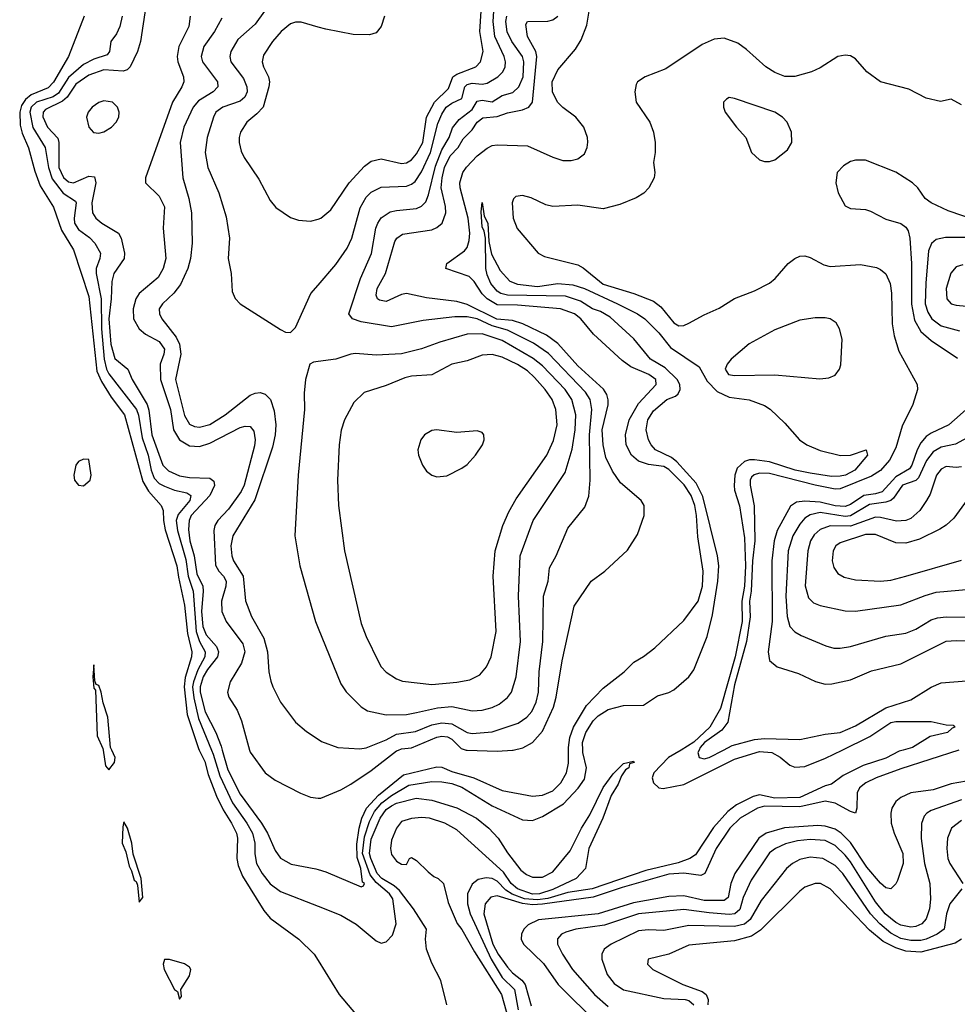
# Model space of a CAD drawing. Header units: inches. Extents: x 1305375 to 1407406, y 744550 to 841633.
# Tile 266 of 509: x 1368816 to 1372534, y 748991 to 752897. Entities that reach past the tile are written whole.
import ezdxf

# ---------------------------------------------------------------- set-up
doc = ezdxf.new("R2010")
doc.units = ezdxf.units.IN
doc.header["$MEASUREMENT"] = 0
for name, color, linetype in [('B3764', 7, 'Continuous'), ('B3765', 7, 'Continuous'), ('B3774', 7, 'Continuous'), ('B3775', 7, 'Continuous')]:
    doc.layers.add(name, color=color, linetype=linetype)

msp = doc.modelspace()

# ---------------------------------------------------------------- linework, layer by layer
at = {"layer": 'B3764', "color": 5}
for points, elevation in [([(1369146.8, 750000), (1369157.3, 749937.3), (1369170, 749921), (1369192.7, 749950), (1369195.1, 749970), (1369181.5, 750000)], 840), ([(1369528.2, 750000), (1369550, 749954.6), (1369563.3, 749903.3), (1369597.2, 749817.2), (1369622.7, 749762.7), (1369656.2, 749710), (1369675.6, 749670), (1369679.4, 749650), (1369677.1, 749570), (1369682.4, 749542.4), (1369699.3, 749499.3), (1369784, 749364), (1369810, 749332.9), (1369923.6, 749250), (1369984.6, 749190), (1370000, 749165)], 840), ([(1369577, 750000), (1369583.8, 749983.8), (1369610, 749898.1), (1369659.8, 749790), (1369716.8, 749710), (1369739.1, 749670), (1369749, 749631), (1369748.6, 749588.6), (1369755.2, 749550), (1369778.3, 749510), (1369809.7, 749469.7), (1369850, 749438.9), (1370000, 749380.5)], 860), ([(1369619.1, 750000), (1369641.1, 749921.1), (1369690, 749824.9), (1369774.8, 749710), (1369799, 749670), (1369830, 749601.3), (1369851, 749571), (1369892.6, 749547.4), (1369990, 749528.8), (1370000, 749525.8)], 880), ([(1369727.7, 750000), (1369730, 749991.6), (1369789.4, 749910), (1369830, 749880.9), (1369930, 749829.4), (1369970, 749813.5), (1370000, 749809.6)], 920)]:
    msp.add_lwpolyline(points, dxfattribs=dict(at, elevation=elevation))
at = {"layer": 'B3764', "color": 5, "elevation": 840}
for points in [[(1369230, 749715.3), (1369225.1, 749694.9), (1369223.2, 749630), (1369236.7, 749596.7), (1369250, 749538.8), (1369260.3, 749520.3), (1369270, 749484), (1369278.4, 749478.4), (1369283.8, 749463.8), (1369290, 749396), (1369304.7, 749415.3), (1369298, 749490), (1369267, 749587), (1369260.7, 749630), (1369244, 749690)], [(1369410, 749169.2), (1369390, 749168.7), (1369385.3, 749150), (1369389, 749130), (1369430, 749050.8), (1369442, 749042), (1369450, 749012), (1369458, 749022), (1369456, 749050), (1369490, 749104.7), (1369494.5, 749130), (1369490, 749139), (1369470, 749152.3)]]:
    msp.add_lwpolyline(points, close=True, dxfattribs=at)
at = {"layer": 'B3765', "color": 5}
for points, elevation in [([(1369316.6, 752950), (1369295.6, 752810), (1369283.9, 752770), (1369255.1, 752710), (1369242.4, 752697.6), (1369227.1, 752692.9), (1369150, 752698), (1369090, 752676.7), (1369039.5, 752640.5), (1369004.5, 752590), (1368986.7, 752573.3), (1368919.2, 752540.8), (1368909, 752530), (1368908, 752512), (1368926.7, 752470), (1368967.1, 752427.1), (1368971.3, 752410), (1368971.8, 752310), (1368990, 752271), (1369010, 752253.5), (1369030, 752249.5), (1369090, 752275.4), (1369113.7, 752273.7), (1369118.9, 752250), (1369102.9, 752170), (1369104.6, 752130), (1369117.8, 752110), (1369141.5, 752090), (1369208.5, 752050), (1369219.4, 752030), (1369232.5, 751970), (1369230.1, 751950), (1369189.8, 751890.2), (1369181.2, 751858.8), (1369179.1, 751790), (1369169.7, 751710), (1369177.3, 751610), (1369193.5, 751553.4), (1369244.7, 751510), (1369262.2, 751470), (1369321.4, 751370), (1369328.3, 751348.3), (1369340.2, 751250), (1369384.3, 751130), (1369406.9, 751106.9), (1369450, 751087.9), (1369490, 751080.9), (1369570, 751078.3), (1369586.3, 751066.3), (1369588.8, 751048.8), (1369570.1, 751010), (1369496.4, 750930), (1369487.9, 750910), (1369485.4, 750874.6), (1369491.6, 750830), (1369508.4, 750770), (1369518.2, 750698.2), (1369542.1, 750650), (1369544.3, 750630), (1369537.8, 750550), (1369542.4, 750490), (1369556.4, 750456.4), (1369596.4, 750410), (1369605.3, 750390), (1369600.8, 750370), (1369560.6, 750319.4), (1369543.8, 750290), (1369531.5, 750250), (1369531.6, 750230), (1369551.7, 750151.7), (1369594.2, 750070), (1369614.9, 750014.9), (1369619.1, 750000)], 880), ([(1369787.2, 752930), (1369750, 752879.5), (1369681.5, 752818.5), (1369653.1, 752770), (1369649.5, 752750), (1369653.8, 752730), (1369703.5, 752663.5), (1369717.1, 752630), (1369717.8, 752610), (1369709.6, 752590), (1369690, 752574), (1369622, 752550), (1369594.6, 752530), (1369584.5, 752510), (1369560.1, 752430), (1369551.6, 752370), (1369561.8, 752310), (1369606.4, 752210), (1369635, 752115), (1369647.8, 752030), (1369643.2, 751950), (1369655.2, 751890), (1369658.4, 751818.4), (1369670.4, 751790.4), (1369691, 751770), (1369850, 751667.7), (1369870, 751657.3), (1369890, 751656), (1369910, 751676), (1369970.9, 751810), (1370000, 751843.9)], 960), ([(1369072.2, 752910), (1369009.4, 752750), (1368950, 752649.4), (1368930, 752626.8), (1368861.8, 752598.2), (1368839.8, 752580.2), (1368823.4, 752556.6), (1368816.5, 752530), (1368818.2, 752478.2), (1368826, 752446), (1368851.8, 752388.2), (1368876.4, 752296.4), (1368897.5, 752237.5), (1368950, 752153.1), (1368981.9, 752061.9), (1369030, 751984.2), (1369090, 751799), (1369122.3, 751502.3), (1369141.2, 751461.2), (1369179.7, 751399.7), (1369232.1, 751330), (1369305.2, 751065.2), (1369327, 751027), (1369378, 750970), (1369385, 750950), (1369386.3, 750910), (1369393.4, 750873.4), (1369440.1, 750730), (1369445.5, 750685.5), (1369470, 750574.9), (1369481.5, 750461.5), (1369498.7, 750390), (1369497.7, 750370), (1369472.9, 750287.1), (1369468.2, 750250), (1369480.5, 750140.5), (1369525.6, 750005.5), (1369528.2, 750000)], 840), ([(1369223.1, 752910), (1369213.9, 752870), (1369199.9, 752840.1), (1369178.4, 752810), (1369172.7, 752770), (1369163.1, 752756.9), (1369110, 752740.7), (1369070, 752719.1), (1369010, 752667.1), (1368970, 752605.4), (1368949, 752591), (1368883.4, 752570), (1368862.3, 752550), (1368856.3, 752530), (1368869.2, 752469.2), (1368917.8, 752390), (1368930.8, 752310), (1368945, 752265), (1368988.3, 752208.3), (1369037.4, 752177.4), (1369040.8, 752170), (1369032.2, 752110), (1369034.1, 752090), (1369050, 752064.2), (1369093.1, 752033.1), (1369114, 752010), (1369136.2, 751970), (1369134.8, 751950), (1369120.3, 751910), (1369119.6, 751890), (1369139.5, 751790), (1369140.5, 751670), (1369151.5, 751550), (1369160.7, 751510), (1369170, 751491.5), (1369279.9, 751350), (1369288.1, 751328.1), (1369302.3, 751237.7), (1369326, 751170), (1369337.5, 751110), (1369350, 751078), (1369370, 751057), (1369390, 751046), (1369430.1, 751030), (1369479.4, 751019.4), (1369495.5, 751010), (1369491, 750990), (1369445.4, 750934.6), (1369437, 750910), (1369442.2, 750870), (1369475.7, 750755.7), (1369484.7, 750690), (1369504.3, 750630), (1369516, 750470), (1369529.8, 750429.8), (1369551.7, 750390), (1369550, 750370), (1369522.3, 750317.7), (1369505.1, 750270), (1369502.2, 750250), (1369506.5, 750206.5), (1369524.9, 750124.9), (1369577, 750000)], 860), ([(1369493, 752910), (1369487.4, 752870), (1369446.9, 752790), (1369440.5, 752750), (1369442.9, 752730), (1369465.4, 752670), (1369466.9, 752650), (1369459.5, 752630), (1369422.6, 752570), (1369314.9, 752270), (1369315.3, 752250), (1369370, 752196.3), (1369390, 752154.9), (1369385.8, 752070), (1369396.5, 751950), (1369385.2, 751910), (1369365.6, 751874.5), (1369290, 751811.3), (1369276.9, 751790), (1369266.1, 751750), (1369267.4, 751710), (1369290.4, 751670.4), (1369314.8, 751650), (1369370, 751619.9), (1369390.3, 751590.3), (1369388.4, 751570), (1369372.8, 751530), (1369374.7, 751470), (1369414.2, 751350), (1369426.9, 751270), (1369450.5, 751230.5), (1369490, 751206.8), (1369530, 751203.8), (1369570, 751217.5), (1369690, 751279.4), (1369710, 751284.3), (1369730, 751282.6), (1369744.7, 751264.7), (1369750.1, 751230.1), (1369746.8, 751206.8), (1369706.9, 751050), (1369694.9, 751025.1), (1369644.7, 750955.3), (1369601.6, 750910), (1369590.1, 750890), (1369585.8, 750870), (1369592.8, 750732.8), (1369605.4, 750710), (1369625.1, 750690), (1369634.6, 750670), (1369633.6, 750650), (1369617.2, 750590), (1369617.7, 750550), (1369635, 750510), (1369701.7, 750421.7), (1369709.2, 750390), (1369695.9, 750344.1), (1369650.6, 750270), (1369640.4, 750230), (1369645.4, 750210), (1369678.5, 750158.5), (1369696.1, 750116.1), (1369727.7, 750000)], 920), ([(1369617.6, 752902.4), (1369589.1, 752850), (1369546.3, 752790), (1369536.1, 752750), (1369541.2, 752730), (1369600.1, 752650), (1369602.1, 752630), (1369583.2, 752610), (1369525.8, 752574.2), (1369504.4, 752550), (1369467, 752470), (1369453.2, 752410), (1369462.7, 752270), (1369487.7, 752187.7), (1369497.2, 752130), (1369499.8, 752010), (1369493.8, 751950), (1369483.1, 751910), (1369453.4, 751846.6), (1369427.9, 751812.1), (1369382.3, 751770), (1369369.3, 751750), (1369370.2, 751730), (1369380.5, 751710), (1369437, 751637), (1369450.1, 751610), (1369454.8, 751570), (1369433.7, 751470), (1369470, 751326.7), (1369490, 751292.4), (1369510, 751282.5), (1369530, 751280.6), (1369570, 751291.7), (1369631.2, 751330), (1369730, 751407.3), (1369750, 751416), (1369770, 751418.5), (1369790, 751412), (1369810.5, 751390.5), (1369825, 751345), (1369831.7, 751290), (1369829, 751250), (1369818.3, 751201.7), (1369748.3, 750991.7), (1369661.9, 750850), (1369653.1, 750810), (1369657.2, 750770), (1369664.7, 750750), (1369702.1, 750690), (1369712, 750592), (1369735, 750530), (1369784, 750444), (1369798.6, 750390), (1369804.9, 750310), (1369812.8, 750272.8), (1369819.5, 750250), (1369850.4, 750190), (1369910.3, 750110.3), (1369953.8, 750073.8), (1370000, 750042.5)], 940), ([(1370000, 752867.4), (1369932.7, 752887.3), (1369910, 752886.9), (1369890, 752880.2), (1369852.9, 752850), (1369818.6, 752810), (1369783.6, 752756.4), (1369778.1, 752730), (1369783.3, 752710), (1369803.4, 752670), (1369807.4, 752650), (1369804.6, 752630), (1369782, 752550), (1369757.3, 752522.7), (1369717.2, 752490), (1369692, 752450), (1369686.4, 752430), (1369686.9, 752410), (1369695.1, 752375.1), (1369706.3, 752350), (1369764.3, 752264.3), (1369810, 752179.1), (1369831.5, 752151.6), (1369890, 752112.2), (1369921.6, 752101.6), (1369970, 752097.8), (1370000, 752106.1)], 980), ([(1370000, 751540.9), (1369981.7, 751538.3), (1369966.8, 751530), (1369950.3, 751469.7), (1369944.3, 751415.7), (1369945.5, 751350), (1369921, 751090), (1369907.7, 750850), (1369926.7, 750730), (1369989.2, 750510), (1370000, 750483.4)], 960), ([(1369181.5, 750000), (1369177, 750010), (1369166, 750130), (1369147.5, 750187.5), (1369139.5, 750230), (1369130, 750255.3), (1369120.2, 750260.2), (1369114, 750274), (1369110, 750338), (1369107, 750290), (1369110, 750244.7), (1369117.3, 750237.3), (1369123.2, 750056.8), (1369145.8, 750005.8), (1369146.8, 750000)], 840)]:
    msp.add_lwpolyline(points, dxfattribs=dict(at, elevation=elevation))
for points, elevation in [([(1369150, 752574.5), (1369130, 752568.2), (1369103.6, 752550), (1369087.5, 752530), (1369081.2, 752510), (1369090, 752470.3), (1369109.6, 752449.6), (1369130, 752447.1), (1369150, 752451.5), (1369180.8, 752470), (1369199.4, 752490), (1369209.1, 752510), (1369210.9, 752530), (1369204.7, 752550), (1369184, 752570)], 920), ([(1369070, 751153), (1369050, 751144.5), (1369038.4, 751130), (1369030.6, 751090.6), (1369034, 751070), (1369050, 751050.8), (1369070, 751047.3), (1369096, 751070), (1369099.3, 751090), (1369090, 751152.7)], 840)]:
    msp.add_lwpolyline(points, close=True, dxfattribs=dict(at, elevation=elevation))
at = {"layer": 'B3774', "color": 5}
for points, elevation in [([(1370000, 749809.6), (1370010, 749808.4), (1370090, 749842.3), (1370130, 749864.7), (1370210, 749918.2), (1370310, 749996.2), (1370318.5, 750000)], 920), ([(1370000, 749525.8), (1370030, 749516.8), (1370170, 749456.9), (1370179.3, 749460.7), (1370184, 749470), (1370176.3, 749476.3), (1370168.7, 749530), (1370153.9, 749573.9), (1370153.8, 749626.2), (1370162.3, 749690), (1370173.3, 749730), (1370191.2, 749768.8), (1370238.6, 749821.4), (1370338.1, 749901.9), (1370470, 749933.2), (1370490, 749931.7), (1370530, 749915.3), (1370616.6, 749890), (1370730, 749838.8), (1370850, 749817.6), (1370890, 749820.8), (1370930, 749837.9), (1370962, 749870), (1370985, 749910), (1370992.3, 749947.7), (1370992.6, 750000)], 880), ([(1370000, 749380.5), (1370090, 749345.4), (1370150, 749309.2), (1370230, 749243.1), (1370250, 749234.6), (1370270, 749238.7), (1370294.4, 749265.6), (1370309.2, 749310), (1370296.1, 749410), (1370282.6, 749430), (1370230, 749474.5), (1370205.6, 749505.6), (1370176.2, 749590), (1370183.8, 749656.2), (1370203.3, 749716.7), (1370223.5, 749756.5), (1370252.6, 749790), (1370290, 749819.9), (1370359.7, 749860.3), (1370450, 749874.5), (1370490, 749874.4), (1370530, 749867.1), (1370570, 749853), (1370690, 749778.2), (1370810, 749723.5), (1370850, 749720.1), (1370890, 749736.6), (1370972.9, 749787.1), (1371031.2, 749848.8), (1371055.3, 749884.7), (1371063.7, 749930), (1371049.9, 749990.1), (1371049.4, 750000)], 860), ([(1370586.3, 750000), (1370590, 749998.8), (1370710, 749995.3), (1370770, 749999.2), (1370773.3, 750000)], 920), ([(1372319.4, 750000), (1372304.1, 749995.9), (1372250, 749967.6), (1372161, 749939), (1372081.3, 749898.7), (1372035.2, 749864.8), (1372010, 749857.7), (1371910, 749812.1), (1371810, 749808.7), (1371750, 749822.9), (1371724.2, 749815.8), (1371658, 749782), (1371623.8, 749756.2), (1371567.7, 749692.3), (1371495.5, 749584.5), (1371474, 749570), (1371427.7, 749552.3), (1371298.5, 749521.5), (1371085.9, 749450), (1370990, 749435.1), (1370910, 749411.5), (1370870, 749405.3), (1370817.8, 749410), (1370768.9, 749428.9), (1370744.6, 749444.6), (1370710, 749479.2), (1370690, 749490.5), (1370666.3, 749493.7), (1370633.7, 749486.3), (1370610, 749467.5), (1370591.7, 749430), (1370591.5, 749390), (1370601.9, 749350), (1370685.2, 749170), (1370730, 749098.4), (1370777.9, 749050), (1370793, 748970)], 860), ([(1372540.5, 750000), (1372310, 749925.3), (1372212.6, 749890), (1372171.8, 749870), (1372146.6, 749850), (1372136.6, 749830), (1372135.4, 749770), (1372130, 749749.9), (1372110, 749755.8), (1372050, 749788.6), (1372010, 749796.6), (1371910, 749774.9), (1371770, 749777.8), (1371741.9, 749770), (1371673.6, 749730), (1371631.5, 749690), (1371577.6, 749610), (1371532.6, 749510), (1371517.3, 749502.7), (1371450, 749512.1), (1371390, 749507.5), (1371205.7, 749454.3), (1371090, 749415.8), (1370890, 749388.1), (1370850, 749386.2), (1370810, 749391.8), (1370710, 749421.2), (1370684.1, 749415.9), (1370661.9, 749390), (1370656.6, 749350), (1370692.5, 749230), (1370713.8, 749190), (1370750, 749138.3), (1370770, 749116.1), (1370807.3, 749087.3), (1370820.2, 749070), (1370844.9, 748984.9)], 880), ([(1371438.5, 750000), (1371389.5, 749970), (1371330.2, 749910), (1371324.7, 749890), (1371329.2, 749870), (1371350, 749850.2), (1371367.8, 749847.8), (1371450, 749863.9), (1371650, 749963.7), (1371750, 749994.4), (1371798, 749990), (1371831.3, 749971.3), (1371870, 749940.1), (1371890, 749932.5), (1371930, 749935.2), (1372012, 749968), (1372077.7, 750000)], 860), ([(1371509.9, 750000), (1371505.2, 749990), (1371510.1, 749970.1), (1371530, 749965.2), (1371550, 749969.7), (1371606.9, 750000)], 880), ([(1370509.8, 748990), (1370485.7, 749085.7), (1370450, 749154), (1370429.6, 749210.4), (1370425.2, 749250), (1370429, 749290), (1370378, 749370), (1370322.7, 749442.7), (1370301.3, 749461.3), (1370252, 749490), (1370234.1, 749510), (1370208.5, 749570), (1370203.3, 749590), (1370210, 749646.2), (1370245.4, 749730), (1370270, 749763.6), (1370290, 749779), (1370310, 749789.2), (1370388.7, 749808.7), (1370450, 749801.7), (1370549.8, 749770.2), (1370628.1, 749730), (1370676.3, 749690), (1370714, 749650), (1370750, 749592), (1370803, 749523), (1370825.7, 749505.7), (1370850, 749495.3), (1370890, 749495.3), (1370930, 749517.1), (1370999.2, 749600.8), (1371043.8, 749690), (1371077.1, 749742.9), (1371130, 749851.7), (1371170, 749904.9), (1371210, 749946.7), (1371250, 749956.3), (1371252.6, 749950), (1371234.9, 749945.1), (1371231.1, 749930), (1371218.2, 749921.8), (1371202.5, 749897.5), (1371190, 749864.7), (1371161, 749819), (1371129.1, 749730), (1371072.9, 749610), (1371060.4, 749530), (1371023.2, 749490), (1370930, 749446.5), (1370877.6, 749430), (1370850, 749428.4), (1370789.6, 749450), (1370764.7, 749470), (1370735, 749515), (1370550, 749683.1), (1370502, 749710), (1370441.2, 749730), (1370410, 749732.7), (1370370, 749728.5), (1370330, 749716.8), (1370310.3, 749690), (1370290, 749642), (1370286.9, 749610), (1370290, 749586), (1370310, 749559.1), (1370330, 749546.7), (1370350, 749546), (1370362, 749570), (1370370, 749573.4), (1370390, 749562), (1370436.4, 749516.4), (1370458, 749498), (1370475.5, 749490), (1370496.5, 749470), (1370515.5, 749395.5), (1370551.6, 749311.6), (1370570, 749288.2), (1370619.4, 749199.4), (1370726.7, 749030), (1370775.3, 748855.3)], 840), ([(1372570, 749876.9), (1372510, 749865.4), (1372438.2, 749841.8), (1372350.4, 749829.6), (1372310, 749812.1), (1372290, 749795.7), (1372275, 749770), (1372270.7, 749750), (1372272.2, 749710), (1372283.3, 749670), (1372317.4, 749590), (1372319.3, 749550), (1372296.9, 749483.1), (1372290, 749469.6), (1372270, 749449.7), (1372250, 749453.1), (1372230, 749471.4), (1372175.9, 749535.9), (1372110, 749633), (1372073.1, 749670), (1372050, 749685.5), (1372010, 749698.6), (1371981, 749701), (1371849, 749690.9), (1371776.5, 749670), (1371746.6, 749650), (1371651.7, 749510), (1371636.7, 749470), (1371625.3, 749414.7), (1371610, 749402.6), (1371530, 749403.4), (1371450, 749422), (1371390, 749418.7), (1371250, 749394), (1371110, 749350.2), (1370874.1, 749325.9), (1370832.8, 749307.2), (1370815.9, 749290), (1370805.5, 749270), (1370804.7, 749250), (1370813.8, 749230), (1370893.2, 749153.2), (1370951.1, 749070), (1371110, 748913.1)], 920), ([(1372550, 749803), (1372430, 749759.6), (1372412.9, 749750), (1372402.3, 749737.7), (1372391.6, 749708.4), (1372390.6, 749649.4), (1372404.4, 749550), (1372425.4, 749470), (1372428.3, 749408.3), (1372423.8, 749370), (1372410.6, 749330), (1372393, 749310), (1372370, 749299.5), (1372350, 749296.8), (1372310, 749305.3), (1372290, 749315.8), (1372248.1, 749350), (1372210, 749397.4), (1372110, 749556.9), (1372090, 749582.8), (1372050, 749621.2), (1372010, 749640.9), (1371950, 749645.3), (1371900.4, 749639.6), (1371852.2, 749627.8), (1371813, 749610), (1371790, 749592), (1371716.5, 749483.5), (1371685, 749415), (1371672.4, 749367.6), (1371651.6, 749350), (1371630, 749347.6), (1371550, 749354.5), (1371450, 749367.8), (1371270, 749350.2), (1371134.8, 749305.2), (1371021.3, 749290), (1370982.5, 749277.5), (1370964.4, 749270), (1370948.9, 749251.1), (1370949.4, 749230), (1370968.9, 749190), (1371007.8, 749130), (1371095.4, 749030), (1371150, 748982.9)], 940), ([(1372550, 749721), (1372510.9, 749690), (1372495.6, 749650), (1372492.6, 749610), (1372496.4, 749570), (1372504.1, 749550), (1372555.8, 749470)], 960), ([(1372551.8, 749450), (1372503.8, 749390), (1372491.7, 749350), (1372481.7, 749290), (1372453.8, 749270), (1372410.7, 749249.3), (1372390, 749244), (1372350, 749244), (1372310, 749253.1), (1372270, 749273.3), (1372227.2, 749310), (1372189.9, 749350), (1372079.9, 749510), (1372050, 749542.4), (1372000.4, 749570), (1371950, 749574.9), (1371910, 749566.2), (1371880.6, 749550), (1371856.6, 749530), (1371756.8, 749403.2), (1371712.4, 749327.6), (1371690.6, 749309.4), (1371650, 749300), (1371470, 749303.8), (1371370, 749283.7), (1371310, 749287.2), (1371270, 749282.3), (1371162, 749230), (1371133.2, 749210), (1371125.2, 749190), (1371125, 749170), (1371146, 749110), (1371174, 749074), (1371210, 749049.1), (1371370, 749013.9), (1371454.9, 749010), (1371470, 749005.9), (1371489.3, 748990)], 960), ([(1372550.6, 749250), (1372525.6, 749234.4), (1372390, 749198.4), (1372330, 749201.8), (1372290, 749214.9), (1372240.4, 749240.4), (1372185.4, 749285.4), (1372030, 749449.1), (1371991.6, 749470), (1371970, 749470.5), (1371930, 749455.6), (1371910, 749440.2), (1371754.1, 749285.9), (1371718.1, 749261.9), (1371650, 749243.3), (1371470, 749225.4), (1371390, 749190.5), (1371308.4, 749170), (1371305.3, 749150), (1371326.7, 749130), (1371445.5, 749070), (1371522.2, 749042.2), (1371538.7, 749030), (1371545.8, 749010), (1371545, 748990)], 980), ([(1370000, 749165), (1370083.2, 749030), (1370169.2, 748929.2)], 840)]:
    msp.add_lwpolyline(points, dxfattribs=dict(at, elevation=elevation))
at = {"layer": 'B3775', "color": 5}
for points, elevation in [([(1370992.6, 750000), (1370992.6, 750010), (1370998.3, 750050), (1371012.6, 750090), (1371063.3, 750176.7), (1371130, 750245.5), (1371212.8, 750310), (1371250.9, 750349.1), (1371290, 750371), (1371334.6, 750405.4), (1371450, 750514.3), (1371506.7, 750590), (1371523.9, 750650), (1371526.2, 750710), (1371505.5, 750845.5), (1371500.2, 750930), (1371493.3, 750970), (1371478.6, 751010), (1371451.2, 751051.3), (1371390, 751112.8), (1371370, 751124.2), (1371310, 751132.4), (1371270, 751145.9), (1371242.5, 751170), (1371221.7, 751210), (1371218.1, 751250), (1371232.6, 751310), (1371270, 751373.8), (1371339.9, 751450), (1371339, 751470), (1371310.5, 751490), (1371240.1, 751520.1), (1371205.3, 751545.3), (1371092.2, 751650), (1371040.7, 751710), (1371016.5, 751730), (1370960.7, 751750), (1370790, 751764.1), (1370710, 751766.1), (1370670, 751789.4), (1370650, 751809.5), (1370618.3, 751858.3), (1370598.7, 751878.7), (1370505.6, 751910), (1370509.8, 751930), (1370580.1, 751979.9), (1370590, 751992.8), (1370599.1, 752020.9), (1370601.1, 752050), (1370595, 752110), (1370562.8, 752230), (1370562.2, 752250), (1370573.4, 752290), (1370587.7, 752312.3), (1370630, 752356.8), (1370670, 752386.8), (1370690, 752397.3), (1370710, 752400.8), (1370830, 752396.4), (1370930, 752351.3), (1370970, 752338.1), (1371002.4, 752337.6), (1371030, 752344.3), (1371055.3, 752364.7), (1371066.3, 752390), (1371068.7, 752411.3), (1371067.3, 752430), (1371053.4, 752470), (1371021.8, 752510), (1370970, 752548.4), (1370949.1, 752570), (1370928.8, 752610), (1370927.8, 752650), (1370950, 752698), (1371019.7, 752780.3), (1371043.2, 752816.8), (1371065.1, 752874.9), (1371080.4, 752970)], 880), ([(1370000, 752106.1), (1370010, 752108.9), (1370050, 752143.1), (1370122.3, 752250), (1370183.8, 752316.2), (1370210, 752335.9), (1370250, 752345.4), (1370330, 752326.2), (1370350, 752328.6), (1370370, 752340.6), (1370390, 752364.5), (1370414.8, 752410), (1370429.4, 752510.6), (1370460.8, 752570), (1370516, 752624), (1370533.2, 752670), (1370550, 752681.1), (1370625, 752710), (1370643.8, 752730), (1370653.5, 752770), (1370641.5, 752850), (1370645.6, 752930)], 980), ([(1370000, 751843.9), (1370070, 751925.5), (1370114.9, 751990), (1370134, 752030), (1370165.9, 752150), (1370190, 752192.8), (1370210, 752212.5), (1370250, 752232.3), (1370350, 752236.8), (1370370, 752243.9), (1370384.6, 752255.4), (1370410, 752293.5), (1370444.7, 752370), (1370475, 752485), (1370490, 752521.5), (1370507.9, 752550), (1370530, 752566.2), (1370570, 752584.3), (1370581, 752630), (1370590, 752639.7), (1370610, 752644.4), (1370650, 752641), (1370670, 752644.6), (1370712.6, 752670), (1370732.7, 752690), (1370740.9, 752710), (1370742.5, 752730), (1370737.6, 752750), (1370699.9, 752830), (1370693.7, 752890), (1370696.1, 752930)], 960), ([(1370262.8, 752910), (1370250, 752869.8), (1370230, 752844.1), (1370203, 752837), (1370138.5, 752838.5), (1370030, 752858.5), (1370000, 752867.4)], 980), ([(1370000, 750042.5), (1370013.5, 750033.5), (1370078, 750010), (1370164.8, 750004.8), (1370190, 750009), (1370270, 750040.3), (1370310, 750062.3), (1370386.2, 750073.8), (1370450, 750099.9), (1370490, 750108.2), (1370530, 750104.5), (1370590, 750069.3), (1370610, 750065.2), (1370690, 750072.7), (1370793.2, 750106.8), (1370827.4, 750130), (1370847.7, 750152.3), (1370864.8, 750190), (1370873.9, 750230), (1370876.6, 750310), (1370890.3, 750430), (1370892.7, 750610), (1370911.8, 750670), (1370916.9, 750723.1), (1370943.7, 750770), (1370990, 750879.5), (1371057.4, 750962.6), (1371073.4, 751006.6), (1371079, 751070), (1371076.3, 751250), (1371085.3, 751350), (1371078.3, 751390), (1371059.4, 751419.4), (1370912.9, 751572.9), (1370853.7, 751613.7), (1370750, 751665), (1370690, 751682.2), (1370630, 751710.2), (1370590, 751717.8), (1370542.4, 751717.6), (1370416.7, 751703.3), (1370290, 751678.9), (1370170, 751697.7), (1370135.6, 751710), (1370121.3, 751730), (1370167.1, 751870), (1370210.9, 751969.1), (1370229.1, 752070), (1370236.7, 752090), (1370250, 752110.8), (1370286, 752134), (1370310, 752140.4), (1370390, 752147.4), (1370410, 752157), (1370426.2, 752173.8), (1370437.4, 752202.6), (1370464.8, 752315.2), (1370490, 752380.3), (1370519.4, 752430), (1370532.4, 752467.6), (1370559.3, 752500.7), (1370610, 752540.5), (1370630, 752573.2), (1370650, 752577.2), (1370690, 752570.9), (1370730, 752595.8), (1370772.2, 752607.8), (1370795.4, 752630), (1370812.2, 752670), (1370814.9, 752730), (1370809.9, 752750), (1370768.3, 752810), (1370748.9, 752848.9), (1370744, 752890), (1370747.7, 752910)], 940), ([(1370773.3, 750000), (1370811, 750009), (1370850.3, 750029.7), (1370890, 750075.3), (1370932.8, 750170), (1370943.3, 750210), (1370966.7, 750353.3), (1371015.4, 750570), (1371082.6, 750670), (1371136.3, 750710), (1371227, 750793), (1371265.4, 750854.6), (1371292.7, 750930), (1371292.1, 750970), (1371281.1, 750990), (1371199.1, 751059.1), (1371166.5, 751106.5), (1371140.8, 751160.8), (1371129.4, 751210), (1371126.2, 751270), (1371149.1, 751369.1), (1371149.3, 751389.3), (1371144.2, 751410), (1371131.6, 751431.6), (1371030, 751524), (1370950, 751611.9), (1370904.8, 751644.8), (1370811.2, 751690), (1370770, 751704), (1370708.9, 751708.9), (1370590, 751767.1), (1370550, 751779.4), (1370430, 751794), (1370350, 751810.6), (1370330, 751806.9), (1370270, 751779.2), (1370243.6, 751783.6), (1370234.8, 751790), (1370230, 751804.4), (1370233.6, 751830), (1370267.2, 751890), (1370303.3, 752016.7), (1370311.2, 752030), (1370334.3, 752045.7), (1370450, 752063.7), (1370470, 752072.3), (1370490.9, 752090), (1370505.5, 752130), (1370504.4, 752155.6), (1370487.1, 752230), (1370490.9, 752270), (1370501, 752310), (1370523.3, 752356.7), (1370555.4, 752390), (1370575.4, 752424.6), (1370610, 752459.2), (1370630, 752490), (1370652.3, 752507.7), (1370710, 752512.1), (1370750, 752527.1), (1370810, 752539.3), (1370834.5, 752550), (1370849.9, 752570), (1370867.4, 752750), (1370862.9, 752770), (1370829.9, 752830), (1370823.1, 752876.9), (1370830, 752890.1), (1370910, 752890.8), (1370930, 752895.6), (1370950, 752910.1)], 920), ([(1372550, 752559), (1372510, 752581.2), (1372468, 752572), (1372410, 752585.1), (1372341.3, 752621.3), (1372230, 752650.4), (1372175.9, 752690), (1372130, 752741.4), (1372110, 752752.7), (1372090, 752756.4), (1372060.3, 752750), (1371990, 752705.8), (1371956.4, 752690), (1371890, 752671.1), (1371850, 752671.7), (1371810, 752687.8), (1371774.2, 752710), (1371698.7, 752778.7), (1371663.3, 752803.3), (1371610, 752822.7), (1371570, 752819.6), (1371521.8, 752798.2), (1371378.5, 752701.5), (1371296.1, 752670), (1371266.2, 752650), (1371260.9, 752639.1), (1371255.2, 752610), (1371261.1, 752570), (1371315.5, 752490), (1371329.5, 752450), (1371336.6, 752410), (1371336.4, 752370), (1371330.1, 752330), (1371334.9, 752290), (1371331.8, 752270), (1371310.8, 752230), (1371291.4, 752208.6), (1371260.1, 752190), (1371196.5, 752163.5), (1371130, 752146.5), (1371030, 752161.3), (1370930, 752155.6), (1370902.5, 752162.5), (1370843.8, 752190), (1370810, 752198.9), (1370784, 752196), (1370774.4, 752185.6), (1370769.5, 752170.5), (1370773.5, 752110), (1370788.5, 752068.5), (1370872, 751970), (1370896.8, 751956.8), (1371030, 751923.8), (1371050, 751912.8), (1371130, 751847.5), (1371251, 751811), (1371330, 751779.6), (1371358.3, 751758.3), (1371410, 751694.1), (1371430, 751682.8), (1371450, 751684), (1371470, 751692.7), (1371530, 751726.4), (1371590, 751752.8), (1371650, 751791.1), (1371730, 751821.3), (1371790, 751851.5), (1371811.7, 751870), (1371863.6, 751930), (1371890, 751950.1), (1371910, 751959), (1371930, 751959.6), (1371950, 751953.3), (1372004.6, 751924.6), (1372030, 751917.9), (1372150, 751925.1), (1372213.5, 751913.5), (1372230, 751906.3), (1372250, 751888.8), (1372267.6, 751850), (1372272.6, 751812.6), (1372275.2, 751690), (1372283.3, 751643.3), (1372301.8, 751581.8), (1372374.6, 751450), (1372376.6, 751430), (1372358.1, 751370), (1372315, 751285), (1372290, 751198.1), (1372265.7, 751150), (1372230, 751108.2), (1372194.4, 751085.6), (1372070, 751036.5), (1372050, 751035), (1371969.8, 751050.2), (1371790, 751096.6), (1371750, 751098.4), (1371728, 751092), (1371717.5, 751082.5), (1371712.3, 751070), (1371712.9, 751050), (1371728.3, 750968.3), (1371731.8, 750830), (1371722.2, 750750), (1371717, 750630), (1371709.6, 750590), (1371712.1, 750527.9), (1371697.9, 750430), (1371650, 750258.1), (1371623.7, 750110), (1371601, 750079), (1371531.2, 750030), (1371514.5, 750010), (1371509.9, 750000)], 880), ([(1372610, 752100.8), (1372498.1, 752138.1), (1372429.9, 752169.9), (1372407, 752187), (1372377, 752230), (1372357, 752250), (1372290, 752291.4), (1372170, 752339.2), (1372130, 752339.7), (1372110, 752333.7), (1372082.9, 752317.1), (1372058, 752290), (1372052, 752250), (1372061.1, 752210), (1372090, 752158.7), (1372110, 752147.3), (1372170, 752144.2), (1372190, 752137.4), (1372250, 752105.4), (1372310, 752087.9), (1372330, 752073.4), (1372338.9, 752058.9), (1372345.4, 752030), (1372352.6, 751930), (1372352.1, 751767.9), (1372364.9, 751704.9), (1372390, 751660.3), (1372430, 751624.6), (1372534.5, 751554.5)], 920), ([(1371049.4, 750000), (1371047.9, 750030), (1371061, 750070), (1371090, 750115.4), (1371110, 750136.1), (1371150, 750161), (1371210, 750176.2), (1371290, 750178.5), (1371345.3, 750214.7), (1371390, 750228), (1371410, 750239), (1371470, 750290.2), (1371490, 750318), (1371542, 750450), (1371564, 750536), (1371585.1, 750670), (1371587.9, 750730), (1371583.3, 750770), (1371524.9, 751004.9), (1371498.9, 751058.9), (1371422.6, 751142.6), (1371400.8, 751160.8), (1371338, 751190), (1371319.8, 751210), (1371309.7, 751230.3), (1371299.8, 751270), (1371307.2, 751310), (1371330, 751344.7), (1371382.7, 751390), (1371416.6, 751403.3), (1371427.7, 751412.3), (1371435.6, 751430), (1371433.3, 751450), (1371423.7, 751470), (1371375.6, 751515.6), (1371317, 751550), (1371251.3, 751631.3), (1371157.1, 751717.1), (1371119.2, 751739.2), (1371087.3, 751750), (1371039.9, 751779.9), (1370980.1, 751800.1), (1370750, 751804.4), (1370723.8, 751810), (1370710, 751820.2), (1370685, 751850), (1370670, 751884.7), (1370664.5, 751910), (1370663.1, 752030), (1370658.3, 752058.3), (1370650, 752075.3), (1370645.7, 752134.3), (1370650, 752172), (1370658, 752118), (1370672, 752090), (1370677, 752017), (1370687.3, 751967.3), (1370721.6, 751901.6), (1370760.1, 751860.1), (1370790, 751847.2), (1370870, 751837.8), (1370950, 751850.1), (1371010, 751845.4), (1371056.5, 751830), (1371186.9, 751770), (1371266.5, 751730), (1371294.7, 751710), (1371350, 751655.1), (1371397.1, 751597.1), (1371510, 751519.6), (1371542.8, 751462.8), (1371581.8, 751421.8), (1371630, 751399.8), (1371708.3, 751388.3), (1371770, 751367), (1371792.1, 751352.1), (1371850, 751296.4), (1371907.7, 751230), (1371937.3, 751210), (1371990, 751187.9), (1372071.5, 751168.5), (1372111.2, 751168.8), (1372172, 751190), (1372178, 751170), (1372127.9, 751110), (1372090.2, 751090), (1372070, 751085.6), (1372035.7, 751084.3), (1371950, 751097.4), (1371891.1, 751110), (1371790, 751143.2), (1371730, 751151.3), (1371710, 751151.3), (1371690, 751144.1), (1371661.7, 751118.3), (1371652.1, 751090), (1371648.7, 751048.7), (1371650.5, 751030), (1371670, 750968.5), (1371690, 750842), (1371694.5, 750730), (1371689.7, 750650), (1371679.1, 750590), (1371680.7, 750510), (1371653.1, 750370), (1371594.7, 750165.3), (1371552.5, 750090), (1371490, 750031.5), (1371438.5, 750000)], 860), ([(1372590, 752032.5), (1372487, 752033), (1372450, 752024.9), (1372431.3, 752008.7), (1372420, 751980), (1372408.9, 751851.1), (1372407, 751770), (1372416.6, 751736.6), (1372433.3, 751710), (1372470, 751682.7), (1372542.5, 751662.5)], 940), ([(1372556.1, 751923.9), (1372530, 751916.8), (1372508.1, 751891.9), (1372490.2, 751830), (1372492.2, 751790), (1372510.1, 751770.1), (1372530, 751763.9), (1372570, 751760.8)], 960), ([(1370000, 750483.4), (1370090, 750262.4), (1370111.4, 750231.4), (1370170, 750171.2), (1370194.9, 750154.9), (1370270, 750139.5), (1370350, 750141.5), (1370390, 750148.8), (1370473.3, 750166.7), (1370530, 750172.5), (1370610, 750155.8), (1370650, 750157.9), (1370690, 750168), (1370718, 750182), (1370751.2, 750208.8), (1370766.1, 750230), (1370785, 750290), (1370802.5, 750430), (1370794.6, 750610), (1370800.7, 750770), (1370852.5, 750910), (1370979.3, 751100.7), (1371006.7, 751193.3), (1371018.5, 751270), (1371021, 751330), (1371005, 751390), (1370978.9, 751430), (1370890, 751523.6), (1370852.9, 751552.9), (1370730, 751623.9), (1370650, 751650.5), (1370590, 751649), (1370482, 751618), (1370410, 751591.5), (1370330, 751572), (1370230, 751566), (1370147.7, 751572.3), (1370129.6, 751570.4), (1370070, 751550.7), (1370000, 751540.9)], 960), ([(1372636.8, 751410), (1372500.5, 751290), (1372430, 751257.2), (1372410, 751243.5), (1372390, 751218.8), (1372374.7, 751190), (1372354.3, 751130), (1372345, 751115), (1372290, 751082.9), (1372236.2, 751023.8), (1372210, 751015.6), (1372163.1, 751010), (1372110, 750973.2), (1372090, 750965.4), (1372050, 750968), (1371990, 750983.1), (1371930, 750987.3), (1371896.6, 750983.4), (1371872.6, 750967.4), (1371819.7, 750870), (1371807.3, 750830), (1371799.1, 750750), (1371800.6, 750510), (1371783.5, 750390), (1371790, 750354.6), (1371820.3, 750330), (1371904, 750304), (1371971.7, 750271.7), (1372010, 750261.6), (1372037.1, 750262.9), (1372110, 750278.9), (1372194.1, 750314.1), (1372310, 750342.1), (1372490, 750431.5), (1372530, 750434.9), (1372610, 750432.5)], 920), ([(1372590, 751247.6), (1372527.5, 751212.5), (1372470, 751200.7), (1372437.9, 751182.1), (1372412.1, 751147.9), (1372380.5, 751079.5), (1372370, 751069.3), (1372316.1, 751050), (1372281.1, 750998.9), (1372270, 750989.9), (1372250, 750983), (1372185.8, 750974.2), (1372110, 750928.9), (1372090, 750926.8), (1371990, 750942.2), (1371950, 750932.6), (1371930, 750919.4), (1371910, 750895.9), (1371882.5, 750850), (1371863.2, 750790), (1371854.3, 750610), (1371859.2, 750530), (1371870.5, 750490.5), (1371890, 750469.2), (1371914.5, 750454.5), (1372012.9, 750412.9), (1372044.5, 750404.5), (1372070, 750403.8), (1372110, 750410.8), (1372250, 750452), (1372330, 750463), (1372370, 750479.2), (1372430, 750515.8), (1372455.8, 750524.2), (1372490, 750528.5), (1372570, 750526.8)], 940), ([(1372550, 751123.7), (1372530, 751120.6), (1372490, 751124.2), (1372470, 751114.1), (1372451.6, 751090), (1372425.8, 751014.2), (1372411.7, 750990), (1372385.7, 750950), (1372350, 750918.7), (1372330, 750909.9), (1372293, 750907.1), (1372230, 750922.5), (1372210, 750923.3), (1372110, 750888.2), (1372030, 750888.6), (1371990, 750874.2), (1371967, 750853), (1371952.4, 750830), (1371941.7, 750790), (1371931.1, 750651.1), (1371944.2, 750604.2), (1371964.1, 750584.1), (1371990, 750573.8), (1372090, 750551.9), (1372130, 750550.7), (1372310, 750575.2), (1372406.7, 750613.3), (1372450, 750625.8), (1372630, 750641.5)], 960), ([(1372630.2, 751070), (1372520.1, 750919.9), (1372490, 750891.4), (1372464.6, 750875.4), (1372383.5, 750836.5), (1372330, 750819.9), (1372290, 750821.7), (1372210, 750855), (1372170, 750854.3), (1372070, 750821.5), (1372053, 750810), (1372041.9, 750790), (1372038.4, 750750), (1372044.2, 750724.2), (1372060.1, 750700.1), (1372085.3, 750685.3), (1372130, 750675.6), (1372230, 750670.1), (1372270, 750673.3), (1372330, 750689.5), (1372550, 750753)], 980), ([(1371606.9, 750000), (1371641.5, 750018.5), (1371730, 750041.3), (1371770, 750045.1), (1371910, 750041.7), (1372010, 750063.4), (1372070, 750069.7), (1372130, 750096), (1372250, 750167.9), (1372350, 750198.4), (1372430, 750249.7), (1372470, 750266.7), (1372570, 750274.8)], 880), ([(1372077.7, 750000), (1372186.8, 750053.2), (1372270, 750108.9), (1372290, 750113.7), (1372430, 750112.7), (1372490, 750099.3), (1372518, 750098), (1372524.7, 750090), (1372513.5, 750086.5), (1372494.8, 750070), (1372425.8, 750054.2), (1372357, 750010), (1372319.4, 750000)], 860), ([(1370318.5, 750000), (1370330, 750005.1), (1370370, 750008.7), (1370470, 750050.6), (1370490, 750055.5), (1370512.1, 750052.1), (1370530, 750042.4), (1370566.3, 750006.3), (1370586.3, 750000)], 920)]:
    msp.add_lwpolyline(points, dxfattribs=dict(at, elevation=elevation))
for points, elevation in [([(1371630, 752588), (1371618.7, 752581.3), (1371607.2, 752570), (1371606.5, 752550), (1371614, 752530), (1371658.5, 752470), (1371696.1, 752430), (1371718, 752370), (1371750, 752341.3), (1371770, 752334), (1371790, 752334), (1371810, 752341.3), (1371860.1, 752379.9), (1371878.4, 752410), (1371876.3, 752450), (1371859.8, 752490), (1371840.8, 752510), (1371810, 752530.4), (1371650, 752584.7)], 920), ([(1371970, 751714.3), (1371910, 751704.9), (1371810, 751666.1), (1371709.1, 751610.9), (1371637.7, 751550), (1371621.4, 751530), (1371613.9, 751510), (1371626.9, 751490), (1371650, 751485.3), (1371810, 751487.9), (1371988.4, 751471.6), (1372024.4, 751475.6), (1372050, 751486.5), (1372066.8, 751510), (1372072.3, 751527.7), (1372077.2, 751630), (1372067.4, 751670), (1372054.1, 751694.1), (1372030, 751709.8), (1372010, 751713.9)], 880), ([(1370690, 751569), (1370650, 751565.7), (1370590, 751543.2), (1370529.7, 751530.3), (1370450, 751487.7), (1370370, 751482.6), (1370343.3, 751476.7), (1370270, 751445.4), (1370181.7, 751418.3), (1370141.6, 751378.4), (1370103.9, 751310), (1370091.6, 751268.4), (1370083.2, 751210), (1370077.1, 751070), (1370080.9, 750970), (1370104.1, 750790), (1370170, 750502), (1370190, 750450.5), (1370239.1, 750350), (1370250.2, 750330), (1370270, 750309.1), (1370310, 750282.6), (1370333.6, 750273.6), (1370450, 750259.5), (1370550, 750268.9), (1370601.5, 750278.5), (1370641.4, 750298.6), (1370667.1, 750330), (1370686.1, 750370), (1370706, 750470), (1370694.3, 750690), (1370701.4, 750790), (1370731.5, 750890), (1370755.7, 750944.3), (1370784.4, 750995.6), (1370905.9, 751170), (1370932.7, 751227.3), (1370947.8, 751290), (1370942.5, 751350), (1370928.1, 751390), (1370900.3, 751430), (1370858, 751478), (1370830, 751503.6), (1370790, 751529.2), (1370730, 751558.1)], 980), ([(1370469.5, 751270.5), (1370450, 751267.4), (1370421.1, 751250), (1370406.7, 751230), (1370394.9, 751190), (1370397.3, 751170), (1370413.4, 751130), (1370430, 751106.4), (1370450.2, 751090.2), (1370470, 751083.6), (1370510, 751087.4), (1370570, 751117.8), (1370590, 751132.8), (1370623.9, 751170), (1370650.9, 751210), (1370657.7, 751230), (1370656.9, 751250), (1370650, 751259.5), (1370630, 751265.4), (1370550, 751259.9)], 1020)]:
    msp.add_lwpolyline(points, close=True, dxfattribs=dict(at, elevation=elevation))

doc.saveas('drawing.dxf')
